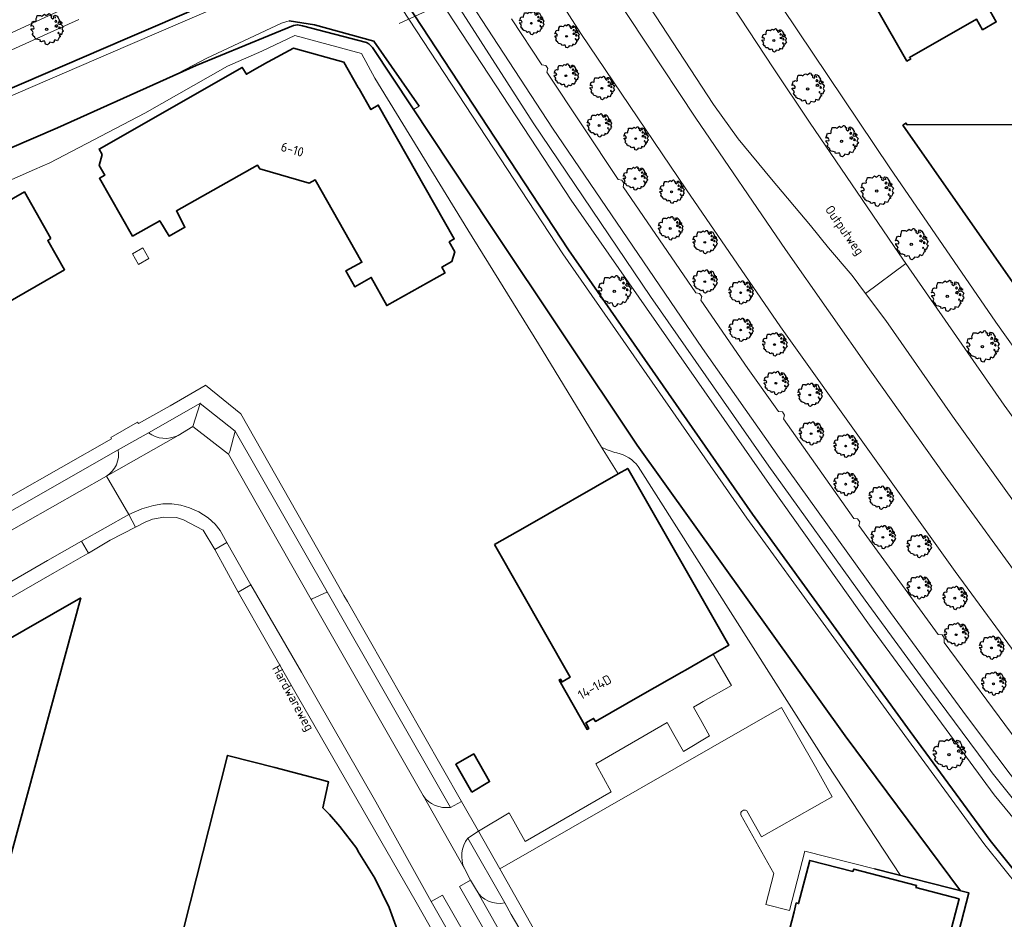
# Model space of a CAD drawing. Header units: metres. Extents: x 152391 to 157968, y 462336 to 467280.
# Tile 714 of 736: x 156680 to 156822, y 465025 to 465155. Entities that reach past the tile are written whole.
import ezdxf
from ezdxf.enums import TextEntityAlignment as Align

# ---------------------------------------------------------------- set-up
doc = ezdxf.new("R2010")
doc.units = ezdxf.units.M
doc.header["$LTSCALE"] = 0.75
doc.layers.get('0').update_dxf_attribs({"lineweight": 25})
for name, color, linetype, lineweight in [('B-GV-GR-BOOM-S', 252, 'Continuous', 25), ('B-WE-GK-BESCHOEIING-G', 251, 'GK-BESCHOEIING', 35), ('B-WE-GR-BEPLANTING_CULTUUR_BODEMBEDEKKER-GV', 251, 'Continuous', 18), ('B-WE-GR-GROENVOORZIENING-GV', 251, 'Continuous', 18), ('B-WE-KW-KUNSTWERK_DUIKER-G', 5, 'Continuous', 18), ('B-WE-OG-BEBOUWING-GV', 6, 'Continuous', 35), ('B-WE-OG-BEBOUWING-T18', 1, 'Continuous', 18), ('B-WE-OG-TERREIN_CULTUURSCHEIDING-GV', 251, 'Continuous', 18), ('B-WE-OG-TOPOGRAFIE-T18', 1, 'Continuous', 18), ('B-WE-OG-WATER-GV', 251, 'Continuous', 18), ('B-WE-OG-WATER_SLOOT-GV', 251, 'Continuous', 18), ('B-WE-VH-VERHARDING_ASFALT-GV', 251, 'Continuous', 18), ('B-WE-VH-VERHARDING_BETONSTRAATSTEEN-GV', 251, 'Continuous', 18), ('B-WE-VH-VERHARDING_TEGEL-GV', 251, 'Continuous', 18)]:
    doc.layers.add(name, color=color, linetype=linetype, lineweight=lineweight)
doc.styles.add('NLCS-ISO-M750-T18', font='NLCS-ISO.ttf', dxfattribs={"height": 1.35})
doc.linetypes.add('GK-BESCHOEIING', pattern='A,30,-5,[1,NLCS.SHX,S=1,R=0,X=0,Y=0],-5', length=40)

# ---------------------------------------------------------------- blocks, each defined once
blk = doc.blocks.new('SGR-BOOM_21_30')
at = {"linetype": 'Continuous'}
for p, q in [((-1.05, 1.33), (-1.02, 1.5)), ((-1.02, 1.5), (-0.67, 1.5)), ((-0.67, 1.5), (-0.52, 1.43)), ((-0.52, 1.43), (-0.47, 1.45)), ((-0.47, 1.45), (-0.37, 1.55)), ((-0.37, 1.55), (-0.23, 1.65)), ((-0.23, 1.65), (-0.13, 1.58)), ((-0.13, 1.58), (-0.06, 1.52)), ((-0.06, 1.52), (0.07, 1.58)), ((0.07, 1.58), (0.2, 1.71)), ((0.2, 1.71), (0.26, 1.73)), ((0.26, 1.73), (0.33, 1.7)), ((0.33, 1.7), (0.39, 1.65)), ((0.4, 1.53), (0.38, 1.5)), ((0.38, 1.5), (0.53, 1.52)), ((0.39, 1.65), (0.4, 1.53)), ((0.54, 1.48), (0.51, 1.29)), ((0.53, 1.52), (0.54, 1.48)), ((0.79, 1.4), (0.89, 1.56)), ((0.89, 1.56), (1.02, 1.53)), ((1.02, 1.53), (1.16, 1.45)), ((1.16, 1.45), (1.25, 1.27)), ((-1.7, 0.37), (-1.66, 0.48)), ((-1.49, 0.41), (-1.7, 0.37)), ((-1.68, -0.03), (-1.67, 0.09)), ((-1.67, 0.09), (-1.39, 0.07)), ((-1.66, 0.48), (-1.6, 0.53)), ((-1.63, 0.58), (-1.53, 0.87)), ((-1.6, 0.53), (-1.63, 0.58)), ((-1.53, 0.87), (-1.46, 0.86)), ((-1.42, 0.33), (-1.49, 0.41)), ((-1.46, 0.86), (-1.34, 0.91)), ((-1.33, 0.18), (-1.42, 0.33)), ((-1.39, 0.07), (-1.33, 0.18)), ((-1.34, 0.91), (-1.18, 0.86)), ((-1.18, 0.86), (-1.12, 0.92)), ((-1.13, 1.09), (-1.11, 1.19)), ((-1.12, 0.92), (-1.13, 1.09)), ((-1.11, 1.19), (-1.05, 1.33)), ((0.51, 1.29), (0.57, 1.24)), ((0.57, 1.24), (0.69, 1.15)), ((0.69, 1.15), (0.75, 1.2)), ((0.75, 1.2), (0.8, 1.29)), ((0.8, 1.29), (0.79, 1.4)), ((0.94, 0.91), (0.89, 0.87)), ((0.89, 0.87), (0.93, 0.83)), ((0.93, 0.41), (0.89, 0.33)), ((0.89, 0.33), (1.03, 0.32)), ((0.97, 1.37), (0.93, 1.33)), ((0.93, 1.33), (0.95, 1.25)), ((0.93, 0.83), (0.98, 0.84)), ((1.05, 0.46), (0.93, 0.41)), ((0.97, 0.97), (0.94, 0.91)), ((0.95, 1.25), (0.96, 1.24)), ((0.96, 1.27), (0.97, 1.37)), ((1.03, 0.97), (0.97, 0.97)), ((0.98, 0.84), (1.03, 0.78)), ((1.08, 0.94), (1.03, 0.97)), ((1.03, 0.78), (1.08, 0.84)), ((1.03, 0.32), (1.11, 0.25)), ((1.11, 0.46), (1.05, 0.46)), ((1.12, 0.87), (1.08, 0.94)), ((1.08, 0.84), (1.12, 0.87)), ((1.22, 0.4), (1.11, 0.46)), ((1.11, 0.25), (1.2, 0.37)), ((1.2, 0.37), (1.24, 0.41)), ((1.32, 0.79), (1.23, 0.69)), ((1.23, 0.69), (1.27, 0.63)), ((1.25, 1.27), (1.38, 1.06)), ((1.27, 0.63), (1.38, 0.56)), ((1.34, 0.18), (1.31, 0.1)), ((1.43, 0.05), (1.31, 0.1)), ((1.38, 1.06), (1.32, 0.79)), ((1.36, 0.3), (1.34, 0.23)), ((1.34, 0.23), (1.34, 0.18)), ((1.43, 0.23), (1.36, 0.3)), ((1.38, 0.56), (1.44, 0.6)), ((1.47, 0.2), (1.43, 0.23)), ((1.43, 0.05), (1.51, 0.14)), ((1.47, 0.86), (1.44, 0.81)), ((1.44, 0.81), (1.46, 0.74)), ((1.44, 0.6), (1.57, 0.56)), ((1.46, 0.74), (1.53, 0.69)), ((1.54, 0.86), (1.47, 0.86)), ((1.51, 0.14), (1.47, 0.2)), ((1.53, 0.73), (1.64, 0.68)), ((1.53, 0.69), (1.54, 0.73)), ((1.62, 0.76), (1.54, 0.86)), ((1.57, 0.56), (1.64, 0.51)), ((1.73, 0.71), (1.62, 0.76)), ((1.64, 0.68), (1.73, 0.71)), ((1.64, 0.51), (1.81, 0.32)), ((1.72, 0.1), (1.67, 0.04)), ((1.67, 0.04), (1.76, -0.09)), ((1.81, 0.32), (1.72, 0.1)), ((-1.54, -0.18), (-1.68, -0.03)), ((-1.55, -0.51), (-1.49, -0.42)), ((-1.35, -0.75), (-1.55, -0.51)), ((-1.44, -0.32), (-1.54, -0.18)), ((-1.49, -0.42), (-1.44, -0.32)), ((-1.25, -0.78), (-1.35, -0.75)), ((-1.27, -0.9), (-1.25, -0.78)), ((-1.11, -1.05), (-1.27, -0.9)), ((-0.91, -1.08), (-1.11, -1.05)), ((-0.67, -1.18), (-0.91, -1.08)), ((-0.68, -1.29), (-0.67, -1.18)), ((-0.55, -1.33), (-0.68, -1.29)), ((-0.4, -1.26), (-0.55, -1.33)), ((-0.19, -1.28), (-0.4, -1.26)), ((-0.16, -1.43), (-0.19, -1.28)), ((-0.13, -1.49), (-0.16, -1.43)), ((0.36, -1.38), (0.25, -1.52)), ((0.68, -1.44), (0.36, -1.38)), ((0.83, -1.36), (0.68, -1.44)), ((0.84, -1.16), (0.83, -1.36)), ((1.03, -1.18), (0.84, -1.16)), ((1.18, -1.24), (1.03, -1.18)), ((1.29, -1.01), (1.18, -1.24)), ((1.29, -0.29), (1.24, -0.36)), ((1.24, -0.36), (1.25, -0.42)), ((1.26, -0.42), (1.33, -0.41)), ((1.33, -0.34), (1.29, -0.29)), ((1.36, -0.88), (1.29, -1.01)), ((1.33, -0.41), (1.33, -0.34)), ((1.37, -0.83), (1.36, -0.88)), ((1.48, -0.8), (1.37, -0.83)), ((1.46, -0.47), (1.39, -0.59)), ((1.39, -0.59), (1.43, -0.64)), ((1.43, -0.64), (1.5, -0.7)), ((1.58, -0.59), (1.46, -0.47)), ((1.5, -0.7), (1.48, -0.8)), ((1.66, -0.52), (1.58, -0.59)), ((1.68, -0.42), (1.66, -0.52)), ((1.72, -0.31), (1.68, -0.42)), ((1.84, -0.18), (1.72, -0.31)), ((1.76, -0.09), (1.84, -0.18)), ((-0.1, -1.61), (-0.13, -1.49)), ((0.11, -1.67), (-0.1, -1.61)), ((0.25, -1.52), (0.11, -1.67))]:
    blk.add_line(p, q, dxfattribs=at)
blk.add_circle((0, 0), 0.126, dxfattribs=at)
blk = doc.blocks.new('SGR-BOOM_31_50')
at = {"linetype": 'Continuous'}
for p, q in [((-1.51, 1.45), (-1.48, 1.58)), ((-1.49, 1.23), (-1.51, 1.45)), ((-1.48, 1.58), (-1.4, 1.78)), ((-1.4, 1.78), (-1.36, 2)), ((-1.36, 2), (-0.89, 2)), ((-0.89, 2), (-0.69, 1.91)), ((-0.69, 1.91), (-0.63, 1.93)), ((-0.63, 1.93), (-0.49, 2.06)), ((-0.49, 2.06), (-0.3, 2.2)), ((-0.3, 2.2), (-0.18, 2.11)), ((-0.18, 2.11), (-0.08, 2.02)), ((-0.08, 2.02), (0.09, 2.11)), ((0.09, 2.11), (0.27, 2.28)), ((0.27, 2.28), (0.35, 2.31)), ((0.35, 2.31), (0.44, 2.26)), ((0.44, 2.26), (0.52, 2.2)), ((0.54, 2.04), (0.51, 2)), ((0.51, 2), (0.71, 2.02)), ((0.52, 2.2), (0.54, 2.04)), ((0.72, 1.98), (0.68, 1.71)), ((0.68, 1.71), (0.75, 1.65)), ((0.71, 2.02), (0.72, 1.98)), ((0.75, 1.65), (0.92, 1.54)), ((0.92, 1.54), (1, 1.6)), ((1, 1.6), (1.06, 1.71)), ((1.05, 1.87), (1.19, 2.09)), ((1.06, 1.71), (1.05, 1.87)), ((1.19, 2.09), (1.36, 2.04)), ((1.3, 1.82), (1.23, 1.78)), ((1.23, 1.78), (1.27, 1.67)), ((1.27, 1.67), (1.28, 1.65)), ((1.28, 1.69), (1.3, 1.82)), ((1.36, 2.04), (1.54, 1.93)), ((1.54, 1.93), (1.67, 1.69)), ((1.67, 1.69), (1.84, 1.41)), ((-2.27, 0.49), (-2.21, 0.64)), ((-1.99, 0.55), (-2.27, 0.49)), ((-2.24, -0.04), (-2.22, 0.11)), ((-2.22, 0.11), (-1.85, 0.09)), ((-2.21, 0.64), (-2.13, 0.71)), ((-2.18, 0.77), (-2.04, 1.17)), ((-2.13, 0.71), (-2.18, 0.77)), ((-2.04, 1.17), (-1.94, 1.14)), ((-1.9, 0.44), (-1.99, 0.55)), ((-1.94, 1.14), (-1.79, 1.21)), ((-1.77, 0.25), (-1.9, 0.44)), ((-1.85, 0.09), (-1.77, 0.25)), ((-1.79, 1.21), (-1.57, 1.14)), ((-1.57, 1.14), (-1.49, 1.23)), ((1.25, 1.21), (1.19, 1.17)), ((1.19, 1.17), (1.23, 1.1)), ((1.23, 0.55), (1.19, 0.44)), ((1.19, 0.44), (1.37, 0.42)), ((1.23, 1.1), (1.31, 1.12)), ((1.4, 0.62), (1.23, 0.55)), ((1.3, 1.3), (1.25, 1.21)), ((1.37, 1.3), (1.3, 1.3)), ((1.31, 1.12), (1.37, 1.03)), ((1.44, 1.25), (1.37, 1.3)), ((1.37, 1.03), (1.44, 1.12)), ((1.37, 0.42), (1.48, 0.33)), ((1.48, 0.62), (1.4, 0.62)), ((1.5, 1.17), (1.44, 1.25)), ((1.44, 1.12), (1.5, 1.17)), ((1.62, 0.53), (1.48, 0.62)), ((1.48, 0.33), (1.61, 0.49)), ((1.61, 0.49), (1.65, 0.55)), ((1.76, 1.06), (1.64, 0.93)), ((1.64, 0.93), (1.7, 0.84)), ((1.7, 0.84), (1.84, 0.75)), ((1.79, 0.25), (1.75, 0.14)), ((1.91, 0.07), (1.75, 0.14)), ((1.84, 1.41), (1.76, 1.06)), ((1.81, 0.4), (1.79, 0.31)), ((1.79, 0.31), (1.79, 0.25)), ((1.9, 0.31), (1.81, 0.4)), ((1.84, 0.75), (1.92, 0.79)), ((1.96, 0.27), (1.9, 0.31)), ((1.91, 0.07), (2.01, 0.18)), ((1.96, 1.14), (1.92, 1.08)), ((1.92, 1.08), (1.95, 0.99)), ((1.92, 0.79), (2.09, 0.75)), ((1.95, 0.99), (2.04, 0.93)), ((2.06, 1.14), (1.96, 1.14)), ((2.01, 0.18), (1.96, 0.27)), ((2.04, 0.97), (2.18, 0.9)), ((2.04, 0.93), (2.06, 0.97)), ((2.16, 1.01), (2.06, 1.14)), ((2.09, 0.75), (2.18, 0.68)), ((2.3, 0.95), (2.16, 1.01)), ((2.18, 0.9), (2.3, 0.95)), ((2.18, 0.68), (2.41, 0.42)), ((2.29, 0.14), (2.23, 0.05)), ((2.23, 0.05), (2.35, -0.13)), ((2.41, 0.42), (2.29, 0.14)), ((-2.05, -0.24), (-2.24, -0.04)), ((-2.07, -0.67), (-1.99, -0.56)), ((-1.8, -1), (-2.07, -0.67)), ((-1.91, -0.43), (-2.05, -0.24)), ((-1.99, -0.56), (-1.91, -0.43)), ((-1.67, -1.05), (-1.8, -1)), ((-1.7, -1.2), (-1.67, -1.05)), ((-1.48, -1.4), (-1.7, -1.2)), ((-1.22, -1.44), (-1.48, -1.4)), ((1.72, -1.35), (1.58, -1.66)), ((1.72, -0.39), (1.65, -0.48)), ((1.65, -0.48), (1.67, -0.56)), ((1.68, -0.56), (1.78, -0.54)), ((1.78, -0.45), (1.72, -0.39)), ((1.81, -1.18), (1.72, -1.35)), ((1.78, -0.54), (1.78, -0.45)), ((1.82, -1.11), (1.81, -1.18)), ((1.98, -1.07), (1.82, -1.11)), ((1.95, -0.63), (1.85, -0.78)), ((1.85, -0.78), (1.9, -0.85)), ((1.9, -0.85), (1.99, -0.94)), ((2.1, -0.78), (1.95, -0.63)), ((1.99, -0.94), (1.98, -1.07)), ((2.21, -0.7), (2.1, -0.78)), ((2.24, -0.56), (2.21, -0.7)), ((2.29, -0.41), (2.24, -0.56)), ((2.46, -0.24), (2.29, -0.41)), ((2.35, -0.13), (2.46, -0.24)), ((-0.89, -1.57), (-1.22, -1.44)), ((-0.91, -1.72), (-0.89, -1.57)), ((-0.73, -1.77), (-0.91, -1.72)), ((-0.53, -1.68), (-0.73, -1.77)), ((-0.25, -1.7), (-0.53, -1.68)), ((-0.21, -1.9), (-0.25, -1.7)), ((-0.18, -1.99), (-0.21, -1.9)), ((-0.13, -2.14), (-0.18, -1.99)), ((0.15, -2.23), (-0.13, -2.14)), ((0.34, -2.03), (0.15, -2.23)), ((0.47, -1.83), (0.34, -2.03)), ((0.91, -1.92), (0.47, -1.83)), ((1.11, -1.81), (0.91, -1.92)), ((1.13, -1.55), (1.11, -1.81)), ((1.37, -1.57), (1.13, -1.55)), ((1.58, -1.66), (1.37, -1.57))]:
    blk.add_line(p, q, dxfattribs=at)
blk.add_circle((0, 0), 0.169, dxfattribs=at)

msp = doc.modelspace()

# ---------------------------------------------------------------- linework, layer by layer
at = {"layer": 'B-WE-GK-BESCHOEIING-G'}
for points in [[(156786, 465083.87), (156759.39, 465122.1), (156736.02, 465157.66), (156735.44, 465157.97), (156720.32, 465162.79), (156719.78, 465162.9), (156719.2, 465162.9), (156718.69, 465162.73), (156695.17, 465152.6)], [(156671.77, 465133.93), (156685.39, 465139.76), (156705.46, 465148.78), (156719.54, 465154.57), (156720.12, 465154.69), (156720.88, 465154.54), (156730.11, 465152.13), (156730.48, 465151.91), (156730.99, 465151.41), (156748.08, 465125.61), (156769.33, 465093.86), (156785.08, 465071.79)], [(156718.93, 465155.26), (156722.61, 465154.66), (156731.17, 465152.31), (156737.77, 465142.92)], [(156695.17, 465152.6), (156665.47, 465139.82)], [(156786, 465083.87), (156808.86, 465052.41), (156820.42, 465036.64), (156825.55, 465030.24), (156830.28, 465024.64), (156834.76, 465019.53), (156839.73, 465014.31), (156848.46, 465006.04), (156851.56, 465003.38), (156850.46, 465001.66)], [(156816.13, 465029.35), (156799.45, 465051.78), (156785.08, 465071.79)], [(156815.11, 465020.48), (156817.35, 465029.04), (156803.66, 465032.52)]]:
    msp.add_lwpolyline(points, dxfattribs=at)
at = {"layer": 'B-WE-GR-BEPLANTING_CULTUUR_BODEMBEDEKKER-GV'}
for points in [[(156704.98, 465096.53), (156706.07, 465099.89), (156706.08, 465099.91), (156698.55, 465095.63)], [(156702.85, 465095.26), (156704.98, 465096.53)], [(156694.18, 465093.17), (156679.54, 465084.84), (156669.98, 465079.41)], [(156674.26, 465078.97), (156680.77, 465082.68), (156692.47, 465089.36)], [(156724.44, 465072.6), (156724.38, 465072.57), (156722.28, 465071.58), (156722.12, 465071.51), (156738.31, 465043.12)], [(156742.28, 465041.42), (156724.44, 465072.6)], [(156750.15, 465027.59), (156744.79, 465036.95)], [(156744.31, 465032.57), (156745.2, 465030.87), (156746.03, 465029.42)]]:
    msp.add_lwpolyline(points, dxfattribs=at)
for points in [[(156698.55, 465095.63, 0.282737), (156702.85, 465095.26)], [(156692.47, 465089.36, 0.308417), (156694.18, 465093.17)], [(156738.31, 465043.12, 0.281018), (156742.28, 465041.42)], [(156744.79, 465036.95, 0.279363), (156744.31, 465032.57)], [(156746.03, 465029.42, 0.319646), (156750.15, 465027.59)]]:
    msp.add_lwpolyline(points, format="xyb", dxfattribs=at)
msp.add_lwpolyline([(156711.13, 465095.86), (156710.36, 465092.93), (156710.14, 465092.52), (156722.12, 465071.51), (156722.28, 465071.58), (156724.38, 465072.57), (156724.44, 465072.6)], close=True, dxfattribs=at)
at = {"layer": 'B-WE-GR-GROENVOORZIENING-GV'}
for points in [[(156764.16, 465093.56), (156766.55, 465089.67), (156767.95, 465090.47), (156782.58, 465064.88), (156780.34, 465063.6), (156782.97, 465059.08), (156778.89, 465056.73), (156778.38, 465056.43), (156777.47, 465055.9), (156778.47, 465054.15), (156779.81, 465051.76), (156776.01, 465049.5), (156774.63, 465051.96), (156773.65, 465053.71), (156772.72, 465053.18), (156763.31, 465047.72), (156765.57, 465043.66), (156753.11, 465036.47), (156750.76, 465040.64), (156746.33, 465037.98), (156749.43, 465032.53), (156790.2, 465055.85), (156792.67, 465051.56), (156795.12, 465047.28), (156797.56, 465042.94), (156787.31, 465037.14), (156785.17, 465040.92)], [(156784.34, 465040.35), (156789.1, 465031.84), (156787.94, 465027.38), (156791.39, 465026.48), (156793.61, 465035.08), (156803.66, 465032.52), (156807.43, 465031.56), (156796.85, 465047.61), (156769.46, 465090.76)]]:
    msp.add_lwpolyline(points, dxfattribs=at)
for points in [[(156766.39, 465092.73, -0.067242), (156764.16, 465093.56)], [(156769.46, 465090.76, 0.176887), (156766.39, 465092.73)], [(156785.17, 465040.92, 0.739079), (156784.34, 465040.35)]]:
    msp.add_lwpolyline(points, format="xyb", dxfattribs=at)
at = {"layer": 'B-WE-KW-KUNSTWERK_DUIKER-G'}
msp.add_lwpolyline([(156805.75, 465187.34), (156734.84, 465154.88)], dxfattribs=at)
at = {"layer": 'B-WE-OG-BEBOUWING-GV'}
for points in [[(156799.36, 465165.12), (156808.36, 465149.42), (156808.92, 465149.74), (156808.73, 465149.93), (156818.45, 465155.48), (156819.32, 465153.96), (156821.31, 465155.1), (156820.43, 465156.63)], [(156825.51, 465140.25), (156808.4, 465140.2), (156808.23, 465140.45), (156807.79, 465140.14), (156833.69, 465103.08)]]:
    msp.add_lwpolyline(points, dxfattribs=at)
for points in [[(156713.59, 465148), (156712.74, 465147.51), (156712.14, 465148.51), (156691.41, 465136.68), (156691.84, 465135.92), (156691.4, 465134.33), (156692.22, 465132.9), (156691.47, 465132.47), (156696.26, 465124.09), (156700.2, 465126.32), (156701.54, 465124.1), (156703.85, 465125.38), (156702.61, 465127.74), (156714.34, 465134.38), (156714.68, 465133.84), (156721.85, 465131.77), (156722.69, 465132.24), (156724.53, 465129.01), (156729.26, 465120.66), (156729.46, 465120.32), (156727.15, 465119.09), (156728.43, 465116.77), (156730.81, 465118.11), (156733.07, 465114.05), (156741.51, 465118.76), (156741.48, 465118.83), (156741.05, 465119.6), (156742.47, 465120.41), (156742.94, 465121.83), (156742.1, 465123.25), (156742.84, 465123.69), (156731.83, 465143.05), (156730.76, 465142.41), (156729.05, 465145.4), (156728.93, 465145.61), (156726.85, 465149.25), (156719.58, 465151.28), (156715.88, 465149.3), (156715.8, 465149.26)], [(156684.43, 465123.73), (156683.35, 465125.62), (156680.59, 465130.5), (156664.88, 465121.48), (156664.2, 465122.68), (156664.54, 465122.87), (156664.33, 465123.24), (156643.26, 465111.17), (156649.82, 465099.68), (156652.08, 465100.98), (156665.62, 465108.73), (156666.41, 465109.17), (156665.77, 465110.28), (156669.1, 465112.19), (156669.74, 465111.08), (156670.25, 465111.38), (156670.88, 465110.31), (156686.41, 465119.23), (156683.97, 465123.47)], [(156748.66, 465079.44), (156759.6, 465060.25), (156758.44, 465059.58), (156758.23, 465059.96), (156758, 465059.83), (156762.07, 465052.7), (156762.31, 465052.81), (156761.89, 465053.66), (156763.01, 465054.3), (156763.27, 465053.86), (156770.1, 465057.76), (156775.78, 465061), (156776.29, 465061.29), (156780.34, 465063.6), (156782.58, 465064.88), (156767.95, 465090.47), (156766.55, 465089.67), (156753.12, 465081.99)], [(156688.79, 465071.75), (156664.29, 465057.75), (156663.78, 465057.46), (156664.31, 465056.54), (156664.66, 465053.3), (156663.13, 465052.02), (156662.21, 465051.49), (156666.21, 465044.52), (156676.48, 465026.64)], [(156745.36, 465043.63), (156747.96, 465045.14), (156745.66, 465049.15), (156743.05, 465047.65)], [(156737.37, 465009.97), (156737.12, 465010.01), (156736.24, 465017.54), (156735.83, 465019.72), (156734.96, 465022.69), (156733.4, 465026.93), (156731.34, 465031.17), (156728.9, 465035.01), (156728.71, 465035.49), (156726.26, 465038.66), (156724.79, 465040.37), (156723.79, 465041.36), (156724.52, 465044.69), (156724.62, 465045.13), (156723.83, 465045.34), (156716.87, 465047.17), (156710.19, 465048.89), (156710, 465048.93), (156701.05, 465013.52), (156730.98, 465005.81), (156736, 465004.52)], [(156790.35, 465019.8), (156790.01, 465018.49), (156790.33, 465018.41), (156788.7, 465012.15), (156794.96, 465010.54), (156794.88, 465010.22), (156803.97, 465007.86), (156804.05, 465008.18), (156810.31, 465006.56), (156811.95, 465012.84), (156812.27, 465012.75), (156812.55, 465013.82), (156814.35, 465020.78), (156814.62, 465021.85), (156814.3, 465021.93), (156815.93, 465028.19), (156809.68, 465029.8), (156809.77, 465030.12), (156800.67, 465032.48), (156800.56, 465032.16), (156794.3, 465033.75), (156792.68, 465027.5), (156792.36, 465027.58), (156792.03, 465026.32)]]:
    msp.add_lwpolyline(points, close=True, dxfattribs=at)
at = {"layer": 'B-WE-OG-TERREIN_CULTUURSCHEIDING-GV'}
for points in [[(156832.18, 465032.1), (156820.72, 465046.43), (156819.83, 465047.63), (156811.79, 465058.48), (156802.33, 465071.4), (156788.4, 465090.79), (156771.27, 465115.34), (156754.27, 465140.51), (156734.74, 465170.87)], [(156921.56, 464982.34), (156907.47, 464988.62), (156893.39, 464996.43), (156887.78, 465000), (156879.62, 465005.41), (156870.28, 465012.52), (156862.17, 465019.53), (156852.73, 465028.45), (156846.83, 465034.8), (156838.28, 465044.99), (156832.49, 465052.44), (156830.28, 465055.37), (156825.91, 465061.18), (156815.36, 465075.55), (156790.08, 465110.96), (156776.44, 465130.79), (156761.17, 465153.42), (156750.1, 465170.68)], [(156763.25, 465163.19), (156777.8, 465141.16), (156790.79, 465122.18), (156803.23, 465104.42), (156813.92, 465089.39), (156826.12, 465072.59), (156835.92, 465059.55), (156838.05, 465056.71), (156844.42, 465048.92), (156849.75, 465042.63), (156854.26, 465037.59), (156859.95, 465031.82), (156865.48, 465026.52), (156874.36, 465018.87), (156883.89, 465011.47), (156895.29, 465003.9), (156902.59, 465000), (156902.71, 464999.93), (156905.65, 464998.28), (156910.32, 464995.86), (156921.62, 464990.48)], [(156915.27, 465000), (156908.59, 465003.37), (156895.56, 465011.02), (156886.93, 465016.86), (156875.44, 465025.89), (156866.83, 465033.47), (156858.29, 465041.9), (156849.96, 465051.31), (156840.64, 465063.05), (156839.09, 465064.99), (156827, 465081.29), (156814.99, 465098.03), (156805.3, 465111.9), (156802.39, 465115.79), (156800.46, 465118.37), (156797.04, 465122.42), (156794.41, 465125.61), (156788.76, 465132.35), (156783.94, 465138.18), (156780.37, 465143.16), (156766.96, 465163.68)], [(156913.48, 465015.14), (156900.23, 465022.89), (156889.89, 465030.23), (156874.27, 465043.04), (156868.85, 465047.05), (156862.26, 465054.85), (156859.47, 465058.58), (156850.22, 465070.92), (156834.41, 465093.11), (156821.22, 465111.66), (156805.88, 465133.97), (156788.06, 465160.6)], [(156739.88, 465159.63), (156759.76, 465129.3), (156788.79, 465087.65), (156802.95, 465067.8), (156821.01, 465043.23), (156834.62, 465026.72), (156842.5, 465018.26), (156848.86, 465011.87), (156855.08, 465006.57), (156856.07, 465005.41), (156856.67, 465004.58), (156856.86, 465003.91), (156856.85, 465003.21), (156855.83, 465000.13), (156854.58, 464997.8), (156852.92, 464995.74), (156851.75, 464994.68), (156850.96, 464994.3), (156850.2, 464994.15), (156849.2, 464994.17), (156811.07, 465003.7)], [(156781.76, 465159.5), (156789.12, 465148.28), (156794.27, 465140.6), (156807.26, 465121.51), (156808.23, 465120.12), (156822.47, 465099.63), (156839.04, 465076.78), (156846.36, 465067.29), (156849.44, 465063.3), (156862.01, 465048.77), (156871.54, 465039.07), (156878.23, 465033.15), (156883.71, 465028.53), (156890.22, 465023.65), (156903.36, 465014.91), (156912.87, 465009.42)], [(156688.2, 465157.84), (156664.99, 465147.24)], [(156656.87, 465141.16), (156688.48, 465155.45)], [(156751.1, 465155.53), (156755.52, 465148.9), (156756.11, 465148.8), (156756.38, 465148.36), (156756.24, 465147.83), (156766.56, 465132.3), (156767.11, 465132.2), (156767.4, 465131.78), (156767.28, 465131.23), (156777.81, 465115.87), (156778.36, 465115.79), (156778.66, 465115.35), (156778.54, 465114.81), (156785.36, 465104.93), (156789.77, 465098.72), (156790.35, 465098.65), (156790.64, 465098.2), (156790.52, 465097.64), (156800.67, 465083.23), (156801.23, 465083.17), (156801.53, 465082.74), (156801.42, 465082.19), (156812.89, 465066.43), (156813.47, 465066.37), (156813.78, 465065.94), (156813.74, 465065.26), (156824.35, 465050.98)]]:
    msp.add_lwpolyline(points, dxfattribs=at)
at = {"layer": 'B-WE-OG-WATER-GV'}
for points in [[(156718.69, 465162.73), (156695.17, 465152.6), (156665.47, 465139.82)], [(156665.89, 465138.91), (156695.56, 465151.68), (156719.05, 465161.79)], [(156719.05, 465161.79), (156695.56, 465151.68), (156665.89, 465138.91)], [(156825.55, 465030.24), (156820.42, 465036.64), (156808.86, 465052.41), (156786, 465083.87), (156759.39, 465122.1), (156736.02, 465157.66)], [(156735.33, 465156.9), (156758.56, 465121.54), (156785.18, 465083.28), (156808.05, 465051.82), (156819.64, 465036.02), (156824.76, 465029.62)], [(156824.76, 465029.62), (156819.64, 465036.02), (156808.05, 465051.82), (156785.18, 465083.28), (156758.56, 465121.54), (156735.33, 465156.9)], [(156671.77, 465133.93), (156685.39, 465139.76), (156701.85, 465147.16), (156707.01, 465149.87), (156717.83, 465154.93), (156718.93, 465155.26), (156722.61, 465154.66), (156731.17, 465152.31), (156737.77, 465142.92), (156736.94, 465142.43), (156748.08, 465125.61), (156769.33, 465093.86), (156785.08, 465071.79), (156799.45, 465051.78), (156816.13, 465029.35), (156817.35, 465029.04), (156815.11, 465020.48), (156813.33, 465013.7), (156812.2, 465009.34), (156812.51, 465009.29), (156823.09, 465007.31)]]:
    msp.add_lwpolyline(points, dxfattribs=at)
at = {"layer": 'B-WE-OG-WATER_SLOOT-GV'}
for points in [[(156665.47, 465139.82), (156695.17, 465152.6), (156718.69, 465162.73)], [(156834.62, 465026.72), (156821.01, 465043.23), (156802.95, 465067.8), (156788.79, 465087.65), (156759.76, 465129.3), (156739.88, 465159.63)], [(156736.02, 465157.66), (156759.39, 465122.1), (156786, 465083.87), (156808.86, 465052.41), (156820.42, 465036.64), (156825.55, 465030.24)], [(156688.48, 465155.45), (156656.87, 465141.16)], [(156737.77, 465142.92), (156731.17, 465152.31), (156722.61, 465154.66), (156718.93, 465155.26), (156717.83, 465154.93), (156707.01, 465149.87), (156701.85, 465147.16), (156685.39, 465139.76), (156671.77, 465133.93)], [(156670, 465128.44), (156682.04, 465133.73), (156684.3, 465134.72), (156698.05, 465141.9), (156710.02, 465148.68), (156714.96, 465150.87), (156719.76, 465153.15), (156729.39, 465150.5), (156731.35, 465146.96), (156744.79, 465125), (156755.01, 465108.49), (156764.16, 465093.56)], [(156769.46, 465090.76), (156796.85, 465047.61), (156807.43, 465031.56), (156816.13, 465029.35), (156799.45, 465051.78), (156785.08, 465071.79), (156769.33, 465093.86), (156748.08, 465125.61), (156736.94, 465142.43), (156737.77, 465142.92)]]:
    msp.add_lwpolyline(points, dxfattribs=at)
for points in [[(156764.16, 465093.56, 0.067242), (156766.39, 465092.73)], [(156766.39, 465092.73, -0.176887), (156769.46, 465090.76)]]:
    msp.add_lwpolyline(points, format="xyb", dxfattribs=at)
at = {"layer": 'B-WE-VH-VERHARDING_ASFALT-GV'}
for points in [[(156664.99, 465147.24), (156688.2, 465157.84), (156692.64, 465159.76), (156691.93, 465161.05), (156711.53, 465171.08), (156725.99, 465178.55), (156722.51, 465184.07), (156712.07, 465179.02), (156711.82, 465179.09), (156711.6, 465179.22), (156711.52, 465179.46), (156711.6, 465179.66), (156721.4, 465185.8), (156719.1, 465189.54), (156714.03, 465186.11), (156705.16, 465180.74), (156682.95, 465167.43), (156672.94, 465161.48)], [(156750.1, 465170.68), (156761.17, 465153.42), (156776.44, 465130.79), (156790.08, 465110.96), (156815.36, 465075.55), (156825.91, 465061.18), (156830.28, 465055.37), (156832.49, 465052.44), (156838.28, 465044.99), (156846.83, 465034.8), (156852.73, 465028.45), (156862.17, 465019.53), (156870.28, 465012.52), (156879.62, 465005.41), (156887.78, 465000), (156893.39, 464996.43), (156907.47, 464988.62), (156921.56, 464982.34)], [(156921.62, 464990.48), (156910.32, 464995.86), (156905.65, 464998.28), (156902.71, 464999.93), (156902.59, 465000), (156895.29, 465003.9), (156883.89, 465011.47), (156874.36, 465018.87), (156865.48, 465026.52), (156859.95, 465031.82), (156854.26, 465037.59), (156849.75, 465042.63), (156844.42, 465048.92), (156838.05, 465056.71), (156835.92, 465059.55), (156826.12, 465072.59), (156813.92, 465089.39), (156803.23, 465104.42), (156790.79, 465122.18), (156777.8, 465141.16), (156763.25, 465163.19)], [(156822.47, 465099.63), (156808.23, 465120.12), (156802.39, 465115.79), (156805.3, 465111.9), (156814.99, 465098.03), (156827, 465081.29)], [(156744.31, 465032.57), (156738.31, 465043.12), (156722.12, 465071.51), (156710.14, 465092.52), (156704.98, 465096.53), (156702.85, 465095.26), (156692.47, 465089.36), (156695.74, 465083.8), (156697.61, 465084.63), (156699.28, 465085.12), (156700.64, 465085.34), (156701.96, 465085.36), (156703.24, 465085.16), (156704.48, 465084.76), (156705.86, 465084.19), (156707.21, 465083.31), (156708.2, 465082.39), (156708.95, 465081.49), (156709.92, 465079.77), (156713.4, 465073.63), (156720.74, 465061.01), (156731.48, 465042.22), (156739.51, 465027.8), (156741.13, 465028.7), (156746.19, 465019.89)], [(156657.22, 465061.85), (156669.31, 465068.71), (156683.95, 465077.13), (156688.86, 465079.95), (156695.74, 465083.8), (156692.47, 465089.36), (156680.77, 465082.68), (156674.26, 465078.97), (156663.9, 465073.08), (156660.8, 465071.3), (156648.91, 465064.5), (156648.03, 465063.99), (156636.35, 465057.31), (156628.73, 465053), (156629.61, 465051.34), (156625.99, 465049.37)], [(156750.24, 465018.29), (156743.6, 465029.96), (156745.2, 465030.87), (156744.31, 465032.57)], [(156751.57, 465019.69), (156746.03, 465029.42), (156745.2, 465030.87), (156743.6, 465029.96), (156750.24, 465018.29)], [(156746.19, 465019.89), (156741.13, 465028.7), (156739.51, 465027.8), (156746.09, 465016.24), (156746.22, 465016.31)]]:
    msp.add_lwpolyline(points, dxfattribs=at)
for points in [[(156758.76, 465176.46), (156764.22, 465167.96), (156766.96, 465163.68), (156780.37, 465143.16), (156783.94, 465138.18), (156788.76, 465132.35), (156794.41, 465125.61), (156797.04, 465122.42), (156800.46, 465118.37), (156802.39, 465115.79), (156808.23, 465120.12), (156807.26, 465121.51), (156794.27, 465140.6), (156789.12, 465148.28), (156781.76, 465159.5), (156770.18, 465177.5), (156769.92, 465177.91), (156767.36, 465181.98)], [(156697.1, 465119.99), (156698.62, 465120.86), (156697.76, 465122.42), (156696.26, 465121.54)]]:
    msp.add_lwpolyline(points, close=True, dxfattribs=at)
at = {"layer": 'B-WE-VH-VERHARDING_BETONSTRAATSTEEN-GV'}
msp.add_lwpolyline([(156704.98, 465096.53), (156710.14, 465092.52), (156710.36, 465092.93), (156711.13, 465095.86), (156706.07, 465099.89)], close=True, dxfattribs=at)
for points in [[(156692.47, 465089.36), (156702.85, 465095.26)], [(156698.55, 465095.63), (156694.18, 465093.17)], [(156738.31, 465043.12), (156744.31, 465032.57)], [(156746.33, 465037.98), (156743.88, 465042.29), (156742.28, 465041.42)], [(156744.79, 465036.95), (156746.33, 465037.98)], [(156746.03, 465029.42), (156751.57, 465019.69)], [(156752.81, 465022.97), (156751.08, 465025.9), (156750.15, 465027.59)]]:
    msp.add_lwpolyline(points, dxfattribs=at)
for points in [[(156702.85, 465095.26, -0.282737), (156698.55, 465095.63)], [(156694.18, 465093.17, -0.308417), (156692.47, 465089.36)], [(156742.28, 465041.42, -0.281018), (156738.31, 465043.12)], [(156744.31, 465032.57, -0.279363), (156744.79, 465036.95)], [(156750.15, 465027.59, -0.319646), (156746.03, 465029.42)]]:
    msp.add_lwpolyline(points, format="xyb", dxfattribs=at)
at = {"layer": 'B-WE-VH-VERHARDING_TEGEL-GV'}
for points in [[(156827.19, 465041.11), (156821.39, 465048.78), (156816.98, 465054.61), (156805.46, 465070.33), (156789.87, 465092.03), (156778.78, 465107.82), (156757.05, 465139.73), (156735.88, 465172.2)], [(156735.88, 465172.2), (156757.05, 465139.73), (156778.78, 465107.82), (156789.87, 465092.03), (156805.46, 465070.33), (156816.98, 465054.61), (156821.39, 465048.78), (156827.19, 465041.11)], [(156734.74, 465170.87), (156754.27, 465140.51), (156771.27, 465115.34), (156788.4, 465090.79), (156802.33, 465071.4), (156811.79, 465058.48), (156819.83, 465047.63), (156820.72, 465046.43), (156832.18, 465032.1)], [(156824.35, 465050.98), (156813.74, 465065.26), (156813.78, 465065.94), (156813.47, 465066.37), (156812.89, 465066.43), (156801.42, 465082.19), (156801.53, 465082.74), (156801.23, 465083.17), (156800.67, 465083.23), (156790.52, 465097.64), (156790.64, 465098.2), (156790.35, 465098.65), (156789.77, 465098.72), (156785.36, 465104.93), (156778.54, 465114.81), (156778.66, 465115.35), (156778.36, 465115.79), (156777.81, 465115.87), (156767.28, 465131.23), (156767.4, 465131.78), (156767.11, 465132.2), (156766.56, 465132.3), (156756.24, 465147.83), (156756.38, 465148.36), (156756.11, 465148.8), (156755.52, 465148.9), (156751.1, 465155.53)], [(156711.13, 465095.86), (156724.44, 465072.6), (156742.28, 465041.42), (156743.88, 465042.29), (156727.37, 465071.23), (156726.87, 465072.06), (156726.11, 465073.4), (156711.91, 465098.35), (156706.81, 465102.53), (156706.79, 465102.46), (156701.68, 465099.55), (156697.13, 465096.96), (156696.99, 465097.19), (156693.11, 465094.97), (156693.22, 465094.76), (156678.62, 465086.45)], [(156619.32, 465050.09), (156619.92, 465052.17), (156620.69, 465052.15), (156622.39, 465052.56), (156623.33, 465052.93), (156637.74, 465061.05), (156642.95, 465063.97), (156650.47, 465068.2), (156656.28, 465071.61), (156665.59, 465076.92), (156669.98, 465079.41), (156679.54, 465084.84), (156694.18, 465093.17), (156698.55, 465095.63), (156706.08, 465099.91), (156706.07, 465099.89), (156711.13, 465095.86)], [(156670.33, 465067.04), (156684.94, 465075.39), (156689.33, 465077.9), (156689.86, 465078.22), (156688.86, 465079.95), (156683.95, 465077.13), (156669.31, 465068.71)], [(156755.54, 465022), (156755.09, 465022.88), (156754.33, 465023.88), (156749.43, 465032.53), (156746.33, 465037.98), (156744.79, 465036.95), (156750.15, 465027.59), (156751.08, 465025.9), (156752.81, 465022.97), (156753.84, 465021.1)]]:
    msp.add_lwpolyline(points, dxfattribs=at)
for points in [[(156703.62, 465083.05), (156706.46, 465081.52), (156708.15, 465078.76), (156709.92, 465079.77), (156708.95, 465081.49), (156708.2, 465082.39), (156707.21, 465083.31), (156705.86, 465084.19), (156704.48, 465084.76), (156703.24, 465085.16), (156701.96, 465085.36), (156700.64, 465085.34), (156699.28, 465085.12), (156697.61, 465084.63), (156695.74, 465083.8), (156696.67, 465081.97), (156698.08, 465082.68), (156699.14, 465083.11), (156700.77, 465083.44), (156702.63, 465083.36), (156703.33, 465083.15)], [(156688.86, 465079.95), (156689.86, 465078.22), (156693, 465080.1), (156696.67, 465081.97), (156695.74, 465083.8)], [(156708.15, 465078.76), (156711.53, 465072.57), (156713.4, 465073.63), (156709.92, 465079.77)], [(156711.53, 465072.57), (156720.12, 465057.51), (156737.32, 465027.71), (156745.71, 465012.87), (156747.46, 465013.82), (156746.09, 465016.24), (156739.51, 465027.8), (156731.48, 465042.22), (156720.74, 465061.01), (156713.4, 465073.63)]]:
    msp.add_lwpolyline(points, close=True, dxfattribs=at)

# ---------------------------------------------------------------- block references
at = {"layer": 'B-GV-GR-BOOM-S', "transparency": 33554559}
for name, p in [('SGR-BOOM_31_50', (156683.8, 465154)), ('SGR-BOOM_21_30', (156754, 465154.9)), ('SGR-BOOM_21_30', (156759.1, 465153)), ('SGR-BOOM_21_30', (156789.1, 465152.4)), ('SGR-BOOM_21_30', (156759, 465147.3)), ('SGR-BOOM_31_50', (156794, 465145.4)), ('SGR-BOOM_21_30', (156764.2, 465145.5)), ('SGR-BOOM_21_30', (156763.8, 465140.1)), ('SGR-BOOM_21_30', (156769.1, 465138.2)), ('SGR-BOOM_31_50', (156798.9, 465137.8)), ('SGR-BOOM_21_30', (156769, 465132.4)), ('SGR-BOOM_21_30', (156774.3, 465130.5)), ('SGR-BOOM_31_50', (156804, 465130.6)), ('SGR-BOOM_21_30', (156774.1, 465125.2)), ('SGR-BOOM_21_30', (156779.1, 465123.2)), ('SGR-BOOM_31_50', (156809, 465122.9)), ('SGR-BOOM_21_30', (156779.1, 465117.5)), ('SGR-BOOM_31_50', (156766, 465116.1)), ('SGR-BOOM_21_30', (156784.3, 465115.9)), ('SGR-BOOM_31_50', (156814.2, 465115.4)), ('SGR-BOOM_21_30', (156784.3, 465110.5)), ('SGR-BOOM_21_30', (156789.2, 465108.4)), ('SGR-BOOM_31_50', (156819.3, 465108.1)), ('SGR-BOOM_21_30', (156789.4, 465102.8)), ('SGR-BOOM_21_30', (156794.3, 465101.1)), ('SGR-BOOM_21_30', (156794.5, 465095.5)), ('SGR-BOOM_21_30', (156799.5, 465093.7)), ('SGR-BOOM_21_30', (156799.5, 465088.2)), ('SGR-BOOM_21_30', (156804.6, 465086.2)), ('SGR-BOOM_21_30', (156804.9, 465080.5)), ('SGR-BOOM_21_30', (156810.1, 465079.2)), ('SGR-BOOM_21_30', (156810.1, 465073.2)), ('SGR-BOOM_21_30', (156815.3, 465071.7)), ('SGR-BOOM_21_30', (156815.5, 465066.4)), ('SGR-BOOM_21_30', (156820.6, 465064.5)), ('SGR-BOOM_21_30', (156820.9, 465059.3)), ('SGR-BOOM_31_50', (156814.45, 465049.06))]:
    msp.add_blockref(name, p, dxfattribs=at)

# ---------------------------------------------------------------- texts
at = {"layer": 'B-WE-OG-BEBOUWING-T18', "style": 'NLCS-ISO-M750-T18'}
for s, rotation, p in [('6-10', 343.9, (156719.4, 465136.64)), ('14-14D', 29.7, (156763.17, 465058.84))]:
    msp.add_text(s, height=1.35, rotation=rotation, dxfattribs=at).set_placement(p, align=Align.MIDDLE)
at = {"layer": 'B-WE-OG-TOPOGRAFIE-T18', "style": 'NLCS-ISO-M750-T18'}
for s, rotation, p in [('Outputweg', 304.9, (156799.2, 465124.84)), ('Hardwareweg', 298.5, (156719.35, 465057.16))]:
    msp.add_text(s, height=1.35, rotation=rotation, dxfattribs=at).set_placement(p, align=Align.MIDDLE)

doc.saveas('drawing.dxf')
